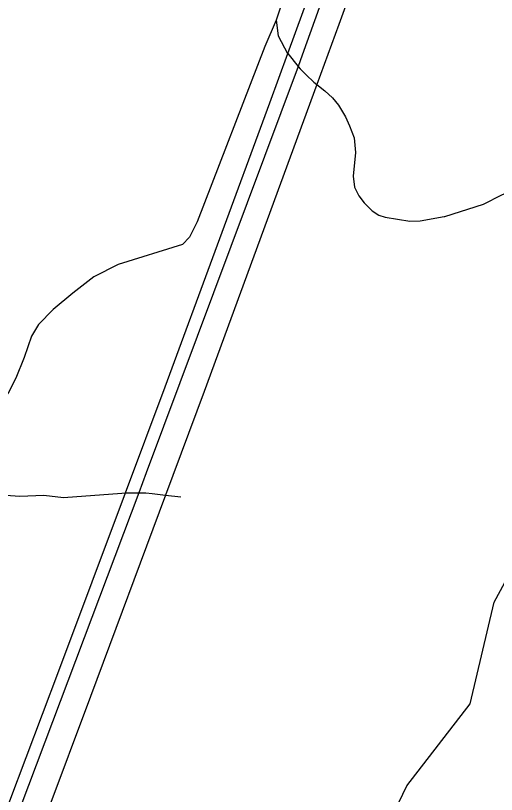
# Model space of a CAD drawing. Extents: x 2104537 to 2336408, y 34176 to 229611.
# Drawn here: x 2296531 to 2299094, y 114833 to 118983 of the extents above; entities that cross this region are included whole.
import ezdxf

# ---------------------------------------------------------------- set-up
doc = ezdxf.new("R2010")
doc.units = 0
for name, color, linetype in [('Exist Hydrographic Creek Single Shore', 7, 'Continuous'), ('Exist Road Non-System Type 51', 7, 'Continuous'), ('Exist Utilities Electrical Transmission Line', 7, 'Continuous')]:
    doc.layers.add(name, color=color, linetype=linetype)

msp = doc.modelspace()

# ---------------------------------------------------------------- linework, layer by layer
at = {"layer": 'Exist Hydrographic Creek Single Shore'}
msp.add_lwpolyline([(2297021.7, 113496.3), (2297629.7, 113559.9), (2297845.8, 113654.2), (2297911.9, 113715.3), (2298000.9, 113897.2), (2298174.7, 114041.5), (2298330.8, 114284.5), (2298616.8, 114879.2), (2298953.7, 115315.5), (2299082.7, 115857.5), (2299253.7, 116175.6), (2299427.8, 116342.9)], dxfattribs=at)
at = {"layer": 'Exist Road Non-System Type 51'}
for p, q in [((2297982, 118780.1), (2298036.5, 118712.3)), ((2297116.2, 116439.1), (2297187.4, 116439.7)), ((2297259.5, 116436), (2297330.3, 116427.7)), ((2297330.3, 116427.7), (2297411.8, 116418.1))]:
    msp.add_line(p, q, dxfattribs=at)
for points in [[(2297136.3, 121573.7), (2297225.1, 121480.4), (2297433.6, 121288.8), (2297591.2, 121128.7), (2297736.8, 120988.1), (2297819.5, 120926.8), (2297897.9, 120891.8), (2297962, 120878.5), (2298000.3, 120861), (2298031, 120817.4), (2298045.1, 120769.6), (2298038.5, 120661.5), (2298024.3, 120506.9), (2298030.9, 120439.2), (2298067.8, 120347.7), (2298155.8, 120182.6), (2298205.4, 120065.2), (2298221.8, 119997.4), (2298244.8, 119931.6), (2298223.4, 119845.1), (2298123.3, 119518.4), (2297948.6, 119044.2), (2297919.7, 118957.8)], [(2298818.5, 117912.6), (2299024.5, 117977.8), (2299123.8, 118027.1), (2299207.6, 118064.1), (2299269.3, 118086.9), (2299340.7, 118131.8), (2299449.7, 118223.1), (2299794.4, 118491.4), (2299840, 118541.7), (2300011.5, 118883.7), (2300084.2, 119010.9)], [(2297919.7, 118957.8), (2297859.2, 118817.3), (2297499.4, 117883.2), (2297458.2, 117802.7), (2297420.7, 117762.4), (2297078.2, 117656.2), (2296948, 117590.1), (2296835.5, 117504), (2296730.5, 117416.9), (2296653.5, 117336), (2296615.9, 117275.4), (2296577.3, 117161), (2296532.5, 117050.7), (2296489.3, 116968.2), (2296459.8, 116937.6), (2296426, 116917.3), (2296366.2, 116910.9)], [(2297919.7, 118957.8), (2297929.9, 118875), (2297980.9, 118781.5), (2297982, 118780.1)], [(2298036.5, 118712.3), (2298047.8, 118698.2), (2298080.4, 118666.5)], [(2298080.4, 118666.5), (2298120.6, 118627.3), (2298136.2, 118615.3)], [(2298136.2, 118615.3), (2298179.4, 118581.9), (2298219.7, 118544.4), (2298252.1, 118504.7), (2298288.9, 118443), (2298311.3, 118395.6), (2298336.3, 118331.5), (2298343.3, 118253.7), (2298330.7, 118127.6), (2298337.4, 118067.8), (2298360.2, 118022.1), (2298388.6, 117984.5), (2298431.1, 117943), (2298467.1, 117919.3), (2298501.3, 117907.9), (2298631.8, 117887.3), (2298687.6, 117889.8), (2298815.3, 117911.6), (2298818.5, 117912.6)], [(2295564.6, 116304.1), (2295658.5, 116308.9), (2295736.6, 116323.8), (2295825.9, 116380.7), (2295962.9, 116478.1), (2296024.6, 116512.7), (2296090.1, 116527.5), (2296188.4, 116502.7), (2296287.1, 116468), (2296427.4, 116431.5), (2296553.5, 116422.8), (2296681.6, 116428.2), (2296785.6, 116415.1), (2297097.4, 116438.9), (2297116.2, 116439.1)], [(2297187.4, 116439.7), (2297225.3, 116440), (2297259.5, 116436)]]:
    msp.add_lwpolyline(points, dxfattribs=at)
at = {"layer": 'Exist Utilities Electrical Transmission Line'}
for points in [[(2297982, 118780.1), (2298451.1, 120066.7), (2298711.3, 120786.3), (2298870.3, 121223.7), (2298886.2, 121375.3)], [(2298947.2, 121377), (2298928.2, 121216), (2298560.3, 120167.3), (2298058.8, 118771.8), (2298036.5, 118712.3)], [(2299086, 121366.4), (2299064.4, 121187.2), (2298827.5, 120517.4), (2298253.5, 118935), (2298136.2, 118615.3)], [(2297116.2, 116439.1), (2297328, 117004.5), (2297886.6, 118518.3), (2297982, 118780.1)], [(2298036.5, 118712.3), (2297227.3, 116545.6), (2297187.4, 116439.7)], [(2298136.2, 118615.3), (2297536.2, 116979.8), (2297330.3, 116427.7)], [(2295542.1, 112187.6), (2295603, 112353.9), (2296065.4, 113609.1), (2296500.6, 114798.6), (2296761.6, 115492.2), (2297116.2, 116439.1)], [(2297187.4, 116439.7), (2296558.8, 114772.9), (2296149.6, 113638), (2295573.9, 112071.4)], [(2297330.3, 116427.7), (2296930.5, 115355.4), (2296697.1, 114733.8), (2296434.8, 114006.1), (2295876.1, 112483.7), (2295639.4, 111841.6)]]:
    msp.add_lwpolyline(points, dxfattribs=at)

doc.saveas('drawing.dxf')
